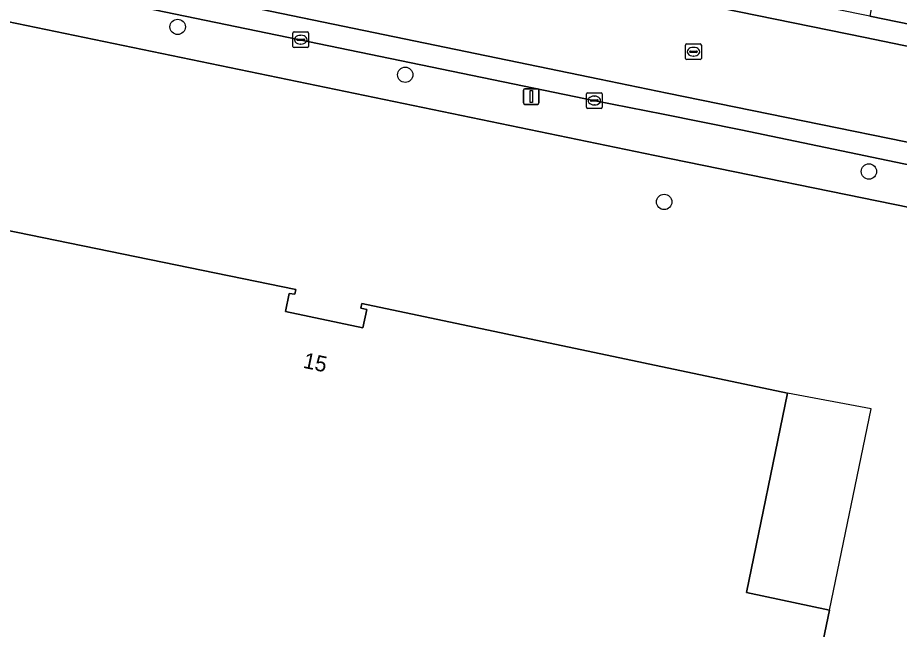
# Model space of a CAD drawing. Extents: x 157692 to 159674, y 381452 to 383291.
# Drawn here: x 158340.3 to 158396.5, y 382693.3 to 382732.3 of the extents above; entities that cross this region are included whole.
import ezdxf

# ---------------------------------------------------------------- set-up
doc = ezdxf.new("R2010")
doc.units = 0
for name, color, linetype in [('IMGEO_Boom', 7, 'Continuous'), ('IMGEO_Erf', 7, 'Continuous'), ('IMGEO_Kolk', 7, 'Continuous'), ('IMGEO_Lichtmast', 7, 'Continuous'), ('IMGEO_Pand', 7, 'Continuous'), ('IMGEO_Pand_nummerreeks', 7, 'Continuous'), ('IMGEO_Pand_overbouw', 7, 'Continuous'), ('IMGEO_Rijbaan_lokaal_gesloten', 7, 'Continuous'), ('IMGEO_Rijbaan_lokaal_open', 7, 'Continuous'), ('IMGEO_Rioolput', 7, 'Continuous'), ('IMGEO_Voetpad_open', 7, 'Continuous')]:
    doc.layers.add(name, color=color, linetype=linetype)

msp = doc.modelspace()

# ---------------------------------------------------------------- linework, layer by layer
at = {"layer": 'IMGEO_Boom'}
for centre in [(158350.476, 382731.729), (158364.987, 382728.676), (158394.556, 382722.512), (158381.499, 382720.573)]:
    msp.add_circle(centre, 0.489, dxfattribs=at)
at = {"layer": 'IMGEO_Erf'}
for points in [[(158618.747, 382665.89), (158619.614, 382669.95), (158616.516, 382675.097), (158594.867, 382679.695), (158540.505, 382690.855), (158519.19, 382695.229), (158500, 382699.16), (158426.529, 382714.209), (158420.588, 382715.426), (158410.558, 382717.48), (158408.651, 382717.871), (158405.866, 382718.439), (158398.18, 382720.008), (158380.914, 382723.533), (158376.584, 382724.417), (158334.026, 382733.218), (158266.093, 382747.426), (158253.957, 382750)], [(158310.129, 382647.232), (158316.031, 382675.762), (158321.885, 382704.063), (158322.898, 382708.959), (158328.206, 382707.885), (158330.828, 382720.567), (158358.004, 382715.004), (158357.94, 382714.691), (158357.593, 382714.748), (158357.349, 382713.593), (158362.291, 382712.552), (158362.537, 382713.716), (158362.155, 382713.796), (158362.22, 382714.109), (158389.37, 382708.394), (158386.74, 382695.684), (158392.036, 382694.568), (158391.028, 382689.671), (158385.905, 382664.779), (158359.479, 382670.218), (158352.936, 382638.281)]]:
    msp.add_lwpolyline(points, dxfattribs=at)
at = {"layer": 'IMGEO_Kolk'}
for p, q in [((158357.825, 382730.484), (158357.825, 382731.336)), ((158357.9, 382731.41), (158358.752, 382731.41)), ((158358.313, 382731.19), (158358.338, 382731.19)), ((158358.826, 382731.336), (158358.826, 382730.484)), ((158358.084, 382730.904), (158358.084, 382730.916)), ((158358.522, 382730.867), (158358.124, 382730.867)), ((158358.127, 382730.953), (158358.525, 382730.953)), ((158358.336, 382730.63), (158358.311, 382730.63)), ((158358.568, 382730.916), (158358.568, 382730.904)), ((158358.752, 382730.41), (158357.9, 382730.41)), ((158376.545, 382726.609), (158376.545, 382727.461)), ((158376.62, 382727.535), (158377.472, 382727.535)), ((158377.033, 382727.315), (158377.058, 382727.315)), ((158377.546, 382727.461), (158377.546, 382726.609)), ((158376.804, 382727.029), (158376.804, 382727.041)), ((158377.242, 382726.992), (158376.844, 382726.992)), ((158376.847, 382727.078), (158377.245, 382727.078)), ((158377.056, 382726.755), (158377.031, 382726.755)), ((158377.288, 382727.041), (158377.288, 382727.029)), ((158377.472, 382726.535), (158376.62, 382726.535))]:
    msp.add_line(p, q, dxfattribs=at)
for points in [[(158357.825, 382730.484), (158357.825, 382731.336)], [(158357.9, 382731.41), (158358.752, 382731.41)], [(158358.826, 382731.336), (158358.826, 382730.484)], [(158358.752, 382730.41), (158357.9, 382730.41)], [(158376.545, 382726.609), (158376.545, 382727.461)], [(158376.62, 382727.535), (158377.472, 382727.535)], [(158377.546, 382727.461), (158377.546, 382726.609)], [(158377.472, 382726.535), (158376.62, 382726.535)]]:
    msp.add_lwpolyline(points, dxfattribs=at)
for centre, radius, start, end in [((158357.902, 382731.334), 0.0765, 91.552, 178.448), ((158357.902, 382731.334), 0.0765, 91.552, 178.448), ((158358.75, 382731.334), 0.0765, 1.552, 88.448), ((158358.75, 382731.334), 0.0765, 1.552, 88.448), ((158358.124, 382730.913), 0.0403, 85.8775, 175.7526), ((158358.121, 382730.903), 0.0366, 178.938, 274.7102), ((158358.525, 382730.91), 0.043, 264.8664, 352.4533), ((158358.529, 382730.915), 0.0386, 1.7309, 96.639), ((158357.902, 382730.486), 0.0765, 181.552, 268.448), ((158357.902, 382730.486), 0.0765, 181.552, 268.448), ((158358.75, 382730.486), 0.0765, 271.552, 358.448), ((158358.75, 382730.486), 0.0765, 271.552, 358.448), ((158376.622, 382727.459), 0.0765, 91.552, 178.448), ((158376.622, 382727.459), 0.0765, 91.552, 178.448), ((158377.47, 382727.459), 0.0765, 1.552, 88.448), ((158377.47, 382727.459), 0.0765, 1.552, 88.448), ((158376.622, 382726.611), 0.0765, 181.552, 268.448), ((158376.622, 382726.611), 0.0765, 181.552, 268.448), ((158376.844, 382727.038), 0.0403, 85.8775, 175.7526), ((158376.841, 382727.028), 0.0366, 178.938, 274.7102), ((158377.245, 382727.035), 0.043, 264.8664, 352.4533), ((158377.249, 382727.04), 0.0386, 1.7309, 96.639), ((158377.47, 382726.611), 0.0765, 271.552, 358.448), ((158377.47, 382726.611), 0.0765, 271.552, 358.448)]:
    msp.add_arc(centre, radius, start, end, dxfattribs=at)
for centre, major_axis, ratio, start_param, end_param in [((158358.312, 382730.91), (-0.387, 0.002), 0.722429, 4.712389, 7.853982), ((158358.337, 382730.91), (-0.39, 0.002), 0.717154, 1.570796, 4.712389), ((158377.032, 382727.035), (-0.387, 0.002), 0.722429, 4.712389, 7.853982), ((158377.057, 382727.035), (-0.39, 0.002), 0.717154, 1.570796, 4.712389)]:
    msp.add_ellipse(centre, major_axis=major_axis, ratio=ratio, start_param=start_param, end_param=end_param, dxfattribs=at)
at = {"layer": 'IMGEO_Lichtmast'}
for p, q in [((158372.524, 382726.889), (158372.524, 382727.689)), ((158372.524, 382727.689), (158372.524, 382726.889)), ((158372.624, 382727.789), (158373.414, 382727.789)), ((158373.414, 382727.789), (158372.624, 382727.789)), ((158373.514, 382727.689), (158373.514, 382726.889)), ((158373.514, 382726.889), (158373.514, 382727.689)), ((158373.414, 382726.789), (158372.624, 382726.789)), ((158372.624, 382726.789), (158373.414, 382726.789))]:
    msp.add_line(p, q, dxfattribs=at)
msp.add_lwpolyline([(158372.944, 382727.664), (158373.094, 382727.664), (158373.094, 382726.914), (158372.944, 382726.914), (158372.944, 382727.664)], dxfattribs=at)
for centre, start, end in [((158372.624, 382727.689), 90, 180), ((158372.624, 382727.689), 90, 180), ((158373.414, 382727.689), 0, 90), ((158373.414, 382727.689), 360, 90), ((158372.624, 382726.889), 180, 270), ((158372.624, 382726.889), 180, 270), ((158373.414, 382726.889), 270, 0), ((158373.414, 382726.889), 270, 0)]:
    msp.add_arc(centre, 0.1, start, end, dxfattribs=at)
at = {"layer": 'IMGEO_Pand'}
msp.add_lwpolyline([(158310.129, 382647.232), (158352.936, 382638.281), (158359.479, 382670.218), (158385.905, 382664.779), (158391.028, 382689.671), (158392.036, 382694.568), (158386.74, 382695.684), (158389.37, 382708.394), (158362.22, 382714.109), (158362.155, 382713.796), (158362.537, 382713.716), (158362.291, 382712.552), (158357.349, 382713.593), (158357.593, 382714.748), (158357.94, 382714.691), (158358.004, 382715.004), (158330.828, 382720.567), (158328.206, 382707.885), (158322.898, 382708.959), (158321.885, 382704.063), (158316.031, 382675.762)], close=True, dxfattribs=at)
at = {"layer": 'IMGEO_Pand_overbouw'}
msp.add_lwpolyline([(158389.37, 382708.394), (158386.74, 382695.684), (158392.036, 382694.568), (158394.7, 382707.386)], close=True, dxfattribs=at)
at = {"layer": 'IMGEO_Rijbaan_lokaal_gesloten'}
for points in [[(158463.875, 382716.719), (158444.16, 382720.803), (158423.028, 382725.148), (158407.123, 382728.4), (158403.252, 382729.209), (158394.326, 382731.044), (158382.834, 382733.392), (158361.186, 382737.872), (158343.594, 382741.532), (158325.933, 382745.221), (158305.512, 382749.481), (158286.514, 382753.477), (158285.272, 382747.593), (158285.776, 382747.487), (158304.042, 382743.672), (158333.512, 382737.467), (158340.109, 382736.112), (158377.384, 382728.396), (158381.689, 382727.511), (158406.698, 382722.405), (158419.936, 382719.65), (158438.474, 382715.86), (158500.282, 382703.174)], [(158464.153, 382718.091), (158444.443, 382722.174), (158423.309, 382726.519), (158407.406, 382729.771), (158403.536, 382730.58), (158394.607, 382732.415), (158383.66, 382734.647), (158383.102, 382734.766), (158377.734, 382735.912), (158377.51, 382735.956), (158361.469, 382739.243), (158343.88, 382742.903), (158326.219, 382746.591)], [(158325.933, 382745.221), (158343.594, 382741.532), (158361.186, 382737.872), (158382.834, 382733.392), (158394.326, 382731.044), (158403.252, 382729.209), (158407.123, 382728.4), (158423.028, 382725.148), (158444.16, 382720.803), (158463.875, 382716.719)]]:
    msp.add_lwpolyline(points, dxfattribs=at)
at = {"layer": 'IMGEO_Rijbaan_lokaal_open'}
for points in [[(158500.282, 382703.174), (158438.474, 382715.86), (158419.936, 382719.65), (158406.698, 382722.405), (158381.689, 382727.511), (158377.384, 382728.396), (158340.109, 382736.112)], [(158339.841, 382734.719), (158377.101, 382727.025), (158381.426, 382726.161), (158386.391, 382725.17), (158398.722, 382722.595), (158406.413, 382721.034), (158418.211, 382718.61), (158429.771, 382716.221), (158444.31, 382713.255), (158500, 382701.803)]]:
    msp.add_lwpolyline(points, dxfattribs=at)
at = {"layer": 'IMGEO_Rioolput'}
for p, q in [((158382.868, 382729.719), (158382.868, 382730.571)), ((158382.943, 382730.645), (158383.795, 382730.645)), ((158383.869, 382730.571), (158383.869, 382729.719)), ((158383.127, 382730.139), (158383.127, 382730.151)), ((158383.565, 382730.102), (158383.167, 382730.102)), ((158383.17, 382730.188), (158383.568, 382730.188)), ((158383.356, 382730.425), (158383.381, 382730.425)), ((158383.611, 382730.151), (158383.611, 382730.139)), ((158383.795, 382729.645), (158382.943, 382729.645)), ((158383.379, 382729.865), (158383.354, 382729.865))]:
    msp.add_line(p, q, dxfattribs=at)
for points in [[(158382.868, 382729.719), (158382.868, 382730.571)], [(158382.943, 382730.645), (158383.795, 382730.645)], [(158383.869, 382730.571), (158383.869, 382729.719)], [(158383.795, 382729.645), (158382.943, 382729.645)]]:
    msp.add_lwpolyline(points, dxfattribs=at)
for centre, radius, start, end in [((158382.945, 382730.569), 0.0765, 91.552, 178.448), ((158382.945, 382730.569), 0.0765, 91.552, 178.448), ((158383.793, 382730.569), 0.0765, 1.552, 88.448), ((158383.793, 382730.569), 0.0765, 1.552, 88.448), ((158383.167, 382730.148), 0.0403, 85.8775, 175.7526), ((158383.164, 382730.138), 0.0366, 178.938, 274.7102), ((158383.568, 382730.145), 0.043, 264.8664, 352.4533), ((158383.572, 382730.15), 0.0386, 1.7309, 96.639), ((158382.945, 382729.721), 0.0765, 181.552, 268.448), ((158382.945, 382729.721), 0.0765, 181.552, 268.448), ((158383.793, 382729.721), 0.0765, 271.552, 358.448), ((158383.793, 382729.721), 0.0765, 271.552, 358.448)]:
    msp.add_arc(centre, radius, start, end, dxfattribs=at)
for centre, major_axis, ratio, start_param, end_param in [((158383.355, 382730.145), (-0.387, 0.002), 0.722429, 4.712389, 7.853982), ((158383.38, 382730.145), (-0.39, 0.002), 0.717154, 1.570796, 4.712389)]:
    msp.add_ellipse(centre, major_axis=major_axis, ratio=ratio, start_param=start_param, end_param=end_param, dxfattribs=at)
at = {"layer": 'IMGEO_Voetpad_open'}
for points in [[(158253.957, 382750), (158266.093, 382747.426), (158334.026, 382733.218), (158376.584, 382724.417), (158380.914, 382723.533), (158398.18, 382720.008), (158398.722, 382722.595), (158386.391, 382725.17), (158381.426, 382726.161), (158377.101, 382727.025), (158339.841, 382734.719)], [(158377.51, 382735.956), (158377.734, 382735.912), (158383.102, 382734.766), (158383.66, 382734.647), (158383.866, 382735.666), (158394.813, 382733.434), (158394.607, 382732.415), (158403.536, 382730.58), (158407.406, 382729.771), (158423.309, 382726.519), (158444.443, 382722.174), (158464.153, 382718.091), (158483.659, 382714.217), (158499.065, 382710.996), (158500, 382710.803), (158512.285, 382708.263), (158512.493, 382709.282), (158521.083, 382707.535), (158521.503, 382709.6), (158514.106, 382711.083), (158514.743, 382714.177)]]:
    msp.add_lwpolyline(points, dxfattribs=at)

# ---------------------------------------------------------------- texts
at = {"layer": 'IMGEO_Pand_nummerreeks'}
msp.add_text('15', height=1, rotation=348.1049, dxfattribs=at).set_placement((158358.425, 382710.015))

doc.saveas('drawing.dxf')
